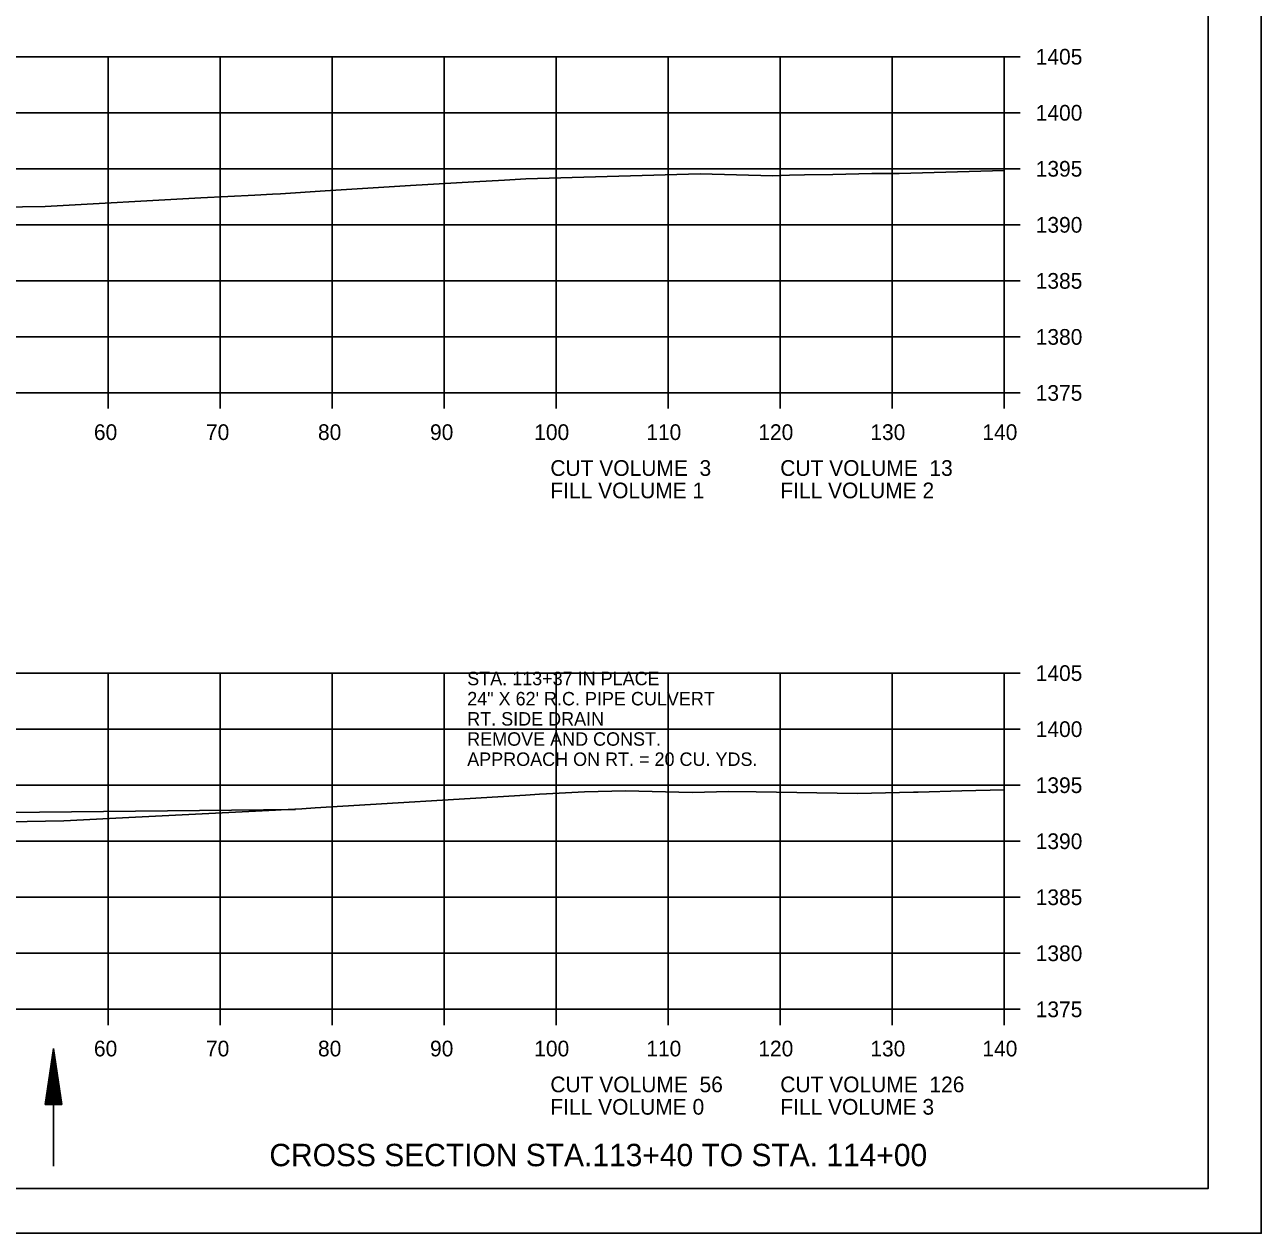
# Model space of a CAD drawing. Extents: x 1374311 to 1383814, y 384102 to 406278.
# Drawn here: x 1382773.4 to 1382883.8, y 387465.9 to 387573.8 of the extents above; entities that cross this region are included whole.
import ezdxf

# ---------------------------------------------------------------- set-up
doc = ezdxf.new("R2010")
doc.units = 0
for name, color, linetype in [('R_Axis', 7, 'Continuous'), ('R_Axis Annot', 7, 'Continuous'), ('R_Border', 7, 'Continuous'), ('R_Border Notes', 7, 'Continuous'), ('R_Draft', 7, 'Continuous'), ('R_Exist Surface', 7, 'Continuous'), ('R_Grid', 7, 'Continuous'), ('R_No Plot', 7, 'Continuous'), ('R_Water', 7, 'Continuous')]:
    doc.layers.add(name, color=color, linetype=linetype)

msp = doc.modelspace()

# ---------------------------------------------------------------- linework, layer by layer
at = {"layer": 'R_Axis'}
for p, q in [((1382860.86, 387540.93), (1382860.86, 387570.93)), ((1382862.26, 387570.93), (1382860.86, 387570.93)), ((1382862.26, 387565.93), (1382860.86, 387565.93)), ((1382862.26, 387560.93), (1382860.86, 387560.93)), ((1382862.26, 387555.93), (1382860.86, 387555.93)), ((1382862.26, 387550.93), (1382860.86, 387550.93)), ((1382862.26, 387545.93), (1382860.86, 387545.93)), ((1382580.86, 387540.93), (1382860.86, 387540.93)), ((1382780.86, 387539.53), (1382780.86, 387540.93)), ((1382790.86, 387539.53), (1382790.86, 387540.93)), ((1382800.86, 387539.53), (1382800.86, 387540.93)), ((1382810.86, 387539.53), (1382810.86, 387540.93)), ((1382820.86, 387539.53), (1382820.86, 387540.93)), ((1382830.86, 387539.53), (1382830.86, 387540.93)), ((1382840.86, 387539.53), (1382840.86, 387540.93)), ((1382850.86, 387539.53), (1382850.86, 387540.93)), ((1382860.86, 387539.53), (1382860.86, 387540.93)), ((1382862.26, 387540.93), (1382860.86, 387540.93)), ((1382860.86, 387485.93), (1382860.86, 387515.93)), ((1382862.26, 387515.93), (1382860.86, 387515.93)), ((1382862.26, 387510.93), (1382860.86, 387510.93)), ((1382862.26, 387505.93), (1382860.86, 387505.93)), ((1382862.26, 387500.93), (1382860.86, 387500.93)), ((1382862.26, 387495.93), (1382860.86, 387495.93)), ((1382862.26, 387490.93), (1382860.86, 387490.93)), ((1382580.86, 387485.93), (1382860.86, 387485.93)), ((1382780.86, 387484.53), (1382780.86, 387485.93)), ((1382790.86, 387484.53), (1382790.86, 387485.93)), ((1382800.86, 387484.53), (1382800.86, 387485.93)), ((1382810.86, 387484.53), (1382810.86, 387485.93)), ((1382820.86, 387484.53), (1382820.86, 387485.93)), ((1382830.86, 387484.53), (1382830.86, 387485.93)), ((1382840.86, 387484.53), (1382840.86, 387485.93)), ((1382850.86, 387484.53), (1382850.86, 387485.93)), ((1382860.86, 387484.53), (1382860.86, 387485.93)), ((1382862.26, 387485.93), (1382860.86, 387485.93))]:
    msp.add_line(p, q, dxfattribs=at)
at = {"layer": 'R_Border'}
for q in [(1382879.04, 387675.39), (1382562.86, 387469.93)]:
    msp.add_line((1382879.04, 387469.93), q, dxfattribs=at)
at = {"layer": 'R_Draft'}
for p, q in [((1382775.24, 387477.43), (1382775.99, 387482.43)), ((1382775.37, 387477.43), (1382775.99, 387481.6)), ((1382776.74, 387477.43), (1382775.99, 387482.43)), ((1382776.62, 387477.43), (1382775.99, 387481.6)), ((1382775.49, 387477.43), (1382775.99, 387480.74)), ((1382776.49, 387477.43), (1382775.99, 387480.74)), ((1382775.62, 387477.43), (1382775.99, 387479.9)), ((1382776.36, 387477.43), (1382775.99, 387479.9)), ((1382775.75, 387477.43), (1382775.99, 387479.06)), ((1382775.87, 387477.43), (1382775.99, 387478.22)), ((1382776.24, 387477.43), (1382775.99, 387479.06)), ((1382776.11, 387477.43), (1382775.99, 387478.22)), ((1382775.24, 387477.43), (1382776.74, 387477.43))]:
    msp.add_line(p, q, dxfattribs=at)
at = {"layer": 'R_Exist Surface'}
for points in [[(1382765.06, 387557.41), (1382775.25, 387557.58), (1382789.15, 387558.34), (1382793.96, 387558.58), (1382795.53, 387558.66), (1382796.24, 387558.69), (1382800.23, 387558.96), (1382807.87, 387559.43), (1382813.52, 387559.78), (1382816.26, 387559.93), (1382818.16, 387560.03), (1382833.7, 387560.48), (1382840.19, 387560.29), (1382841.68, 387560.36), (1382843.01, 387560.4), (1382845.55, 387560.43), (1382849.03, 387560.5), (1382851.46, 387560.51), (1382860.86, 387560.78)], [(1382763.79, 387502.52), (1382776.93, 387502.74), (1382783.3, 387503.09), (1382795.81, 387503.7), (1382796.3, 387503.73), (1382798.15, 387503.82), (1382799.36, 387503.9), (1382818.12, 387505.04), (1382819.38, 387505.12), (1382819.99, 387505.16), (1382823.4, 387505.34), (1382827.04, 387505.44), (1382832.99, 387505.27), (1382836.26, 387505.37), (1382838.7, 387505.33), (1382847.74, 387505.2), (1382852.74, 387505.31), (1382853.18, 387505.31), (1382857.08, 387505.42), (1382860.86, 387505.51)]]:
    msp.add_lwpolyline(points, dxfattribs=at)
at = {"layer": 'R_Grid'}
for p, q in [((1382580.86, 387570.93), (1382860.86, 387570.93)), ((1382780.86, 387540.93), (1382780.86, 387570.93)), ((1382790.86, 387540.93), (1382790.86, 387570.93)), ((1382800.86, 387540.93), (1382800.86, 387570.93)), ((1382810.86, 387540.93), (1382810.86, 387570.93)), ((1382820.86, 387540.93), (1382820.86, 387570.93)), ((1382830.86, 387540.93), (1382830.86, 387570.93)), ((1382840.86, 387540.93), (1382840.86, 387570.93)), ((1382850.86, 387540.93), (1382850.86, 387570.93)), ((1382860.86, 387540.93), (1382860.86, 387570.93)), ((1382580.86, 387565.93), (1382860.86, 387565.93)), ((1382580.86, 387560.93), (1382860.86, 387560.93)), ((1382580.86, 387555.93), (1382860.86, 387555.93)), ((1382580.86, 387550.93), (1382860.86, 387550.93)), ((1382580.86, 387545.93), (1382860.86, 387545.93)), ((1382580.86, 387540.93), (1382860.86, 387540.93)), ((1382580.86, 387515.93), (1382860.86, 387515.93)), ((1382780.86, 387485.93), (1382780.86, 387515.93)), ((1382790.86, 387485.93), (1382790.86, 387515.93)), ((1382800.86, 387485.93), (1382800.86, 387515.93)), ((1382810.86, 387485.93), (1382810.86, 387515.93)), ((1382820.86, 387485.93), (1382820.86, 387515.93)), ((1382830.86, 387485.93), (1382830.86, 387515.93)), ((1382840.86, 387485.93), (1382840.86, 387515.93)), ((1382850.86, 387485.93), (1382850.86, 387515.93)), ((1382860.86, 387485.93), (1382860.86, 387515.93)), ((1382580.86, 387510.93), (1382860.86, 387510.93)), ((1382580.86, 387505.93), (1382860.86, 387505.93)), ((1382580.86, 387500.93), (1382860.86, 387500.93)), ((1382580.86, 387495.93), (1382860.86, 387495.93)), ((1382580.86, 387490.93), (1382860.86, 387490.93)), ((1382580.86, 387485.93), (1382860.86, 387485.93))]:
    msp.add_line(p, q, dxfattribs=at)
at = {"layer": 'R_No Plot'}
msp.add_line((1382550.46, 387465.95), (1382883.79, 387465.95), dxfattribs=at)
for points in [[(1382550.45, 387679.29), (1382883.79, 387679.29), (1382883.79, 387465.95), (1382550.45, 387465.95)], [(1382796.78, 387675.39), (1382796.78, 387665.51), (1382832.51, 387665.51), (1382832.51, 387662.59), (1382855.71, 387662.59), (1382855.71, 387639.38), (1382879.04, 387639.38), (1382879.04, 387469.93), (1382562.86, 387469.93), (1382562.86, 387675.39)]]:
    msp.add_lwpolyline(points, close=True, dxfattribs=at)
at = {"layer": 'R_Water'}
msp.add_line((1382775.99, 387471.92), (1382775.99, 387482.43), dxfattribs=at)
msp.add_lwpolyline([(1382739.86, 387503.03), (1382751.86, 387503.27), (1382797.58, 387503.77)], dxfattribs=at)

# ---------------------------------------------------------------- texts
at = {"layer": 'R_Axis Annot'}
for s, p in [('1405', (1382863.66, 387570.23)), ('1400', (1382863.66, 387565.23)), ('1395', (1382863.66, 387560.23)), ('1390', (1382863.66, 387555.23)), ('1385', (1382863.66, 387550.23)), ('1380', (1382863.66, 387545.23)), ('1375', (1382863.66, 387540.23)), ('60', (1382779.6, 387536.73)), ('70', (1382789.6, 387536.73)), ('80', (1382799.6, 387536.73)), ('90', (1382809.6, 387536.73)), ('100', (1382818.9, 387536.73)), ('110', (1382828.9, 387536.73)), ('120', (1382838.9, 387536.73)), ('130', (1382848.9, 387536.73)), ('140', (1382858.9, 387536.73)), ('CUT VOLUME  3', (1382820.34, 387533.53)), ('CUT VOLUME  13', (1382840.86, 387533.53)), ('FILL VOLUME 1', (1382820.34, 387531.53)), ('FILL VOLUME 2', (1382840.86, 387531.53)), ('1405', (1382863.66, 387515.23)), ('1400', (1382863.66, 387510.23)), ('1395', (1382863.66, 387505.23)), ('1390', (1382863.66, 387500.23)), ('1385', (1382863.66, 387495.23)), ('1380', (1382863.66, 387490.23)), ('1375', (1382863.66, 387485.23)), ('60', (1382779.6, 387481.73)), ('70', (1382789.6, 387481.73)), ('80', (1382799.6, 387481.73)), ('90', (1382809.6, 387481.73)), ('100', (1382818.9, 387481.73)), ('110', (1382828.9, 387481.73)), ('120', (1382838.9, 387481.73)), ('130', (1382848.9, 387481.73)), ('140', (1382858.9, 387481.73)), ('CUT VOLUME  56', (1382820.34, 387478.53)), ('CUT VOLUME  126', (1382840.86, 387478.53)), ('FILL VOLUME 0', (1382820.34, 387476.53)), ('FILL VOLUME 3', (1382840.86, 387476.53))]:
    msp.add_text(s, height=1.4, dxfattribs=at).set_placement(p)
at = {"layer": 'R_Border Notes'}
for s, p in [('STA. 113+37 IN PLACE', (1382812.92, 387514.85)), ('24" X 62\' R.C. PIPE CULVERT', (1382812.92, 387513.05)), ('RT. SIDE DRAIN', (1382812.92, 387511.25)), ('REMOVE AND CONST.  ', (1382812.92, 387509.45)), ('APPROACH ON RT. = 20 CU. YDS.', (1382812.92, 387507.65))]:
    msp.add_text(s, height=1.2, dxfattribs=at).set_placement(p)
at = {"layer": 'R_Draft'}
msp.add_text('CROSS SECTION STA.113+40 TO STA. 114+00', height=2, dxfattribs=at).set_placement((1382795.26, 387471.93))

doc.saveas('drawing.dxf')
